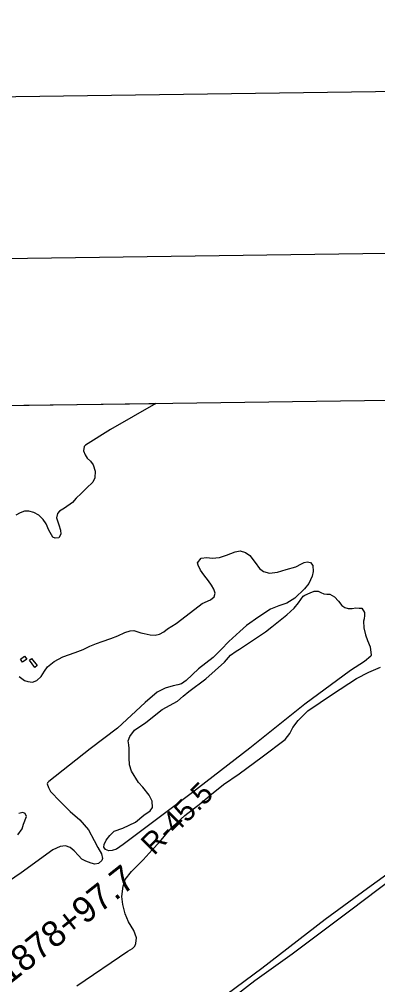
# Model space of a CAD drawing. Extents: x 3767014 to 3805179, y 361544 to 387384.
# Drawn here: x 3782648 to 3784035, y 383067 to 386801 of the extents above; entities that cross this region are included whole.
import ezdxf

# ---------------------------------------------------------------- set-up
doc = ezdxf.new("R2010")
doc.units = 0
for name, color, linetype in [('G-ANNO-NPLT', 7, 'Continuous'), ('V-ANNO-SYMB', 7, 'Continuous'), ('V-BLDG-OTLN', 7, 'Continuous'), ('V-GRID-FRAM', 7, 'Continuous'), ('V-RIVR-EDGE', 7, 'Continuous'), ('V-RIVR-RANG-IDEN', 7, 'Continuous'), ('V-SITE-VEGE', 7, 'Continuous'), ('V-SURV-IDEN', 7, 'Continuous')]:
    doc.layers.add(name, color=color, linetype=linetype)

msp = doc.modelspace()

# ---------------------------------------------------------------- linework, layer by layer
at = {"layer": 'G-ANNO-NPLT'}
msp.add_lwpolyline([(3767932.576, 362127.078), (3804595.706, 362636.374), (3804260.034, 386800.71), (3767596.904, 386291.414)], close=True, dxfattribs=at)
at = {"layer": 'V-ANNO-SYMB'}
msp.add_lwpolyline([(3770673.762, 362790.263), (3803753.771, 363249.785), (3803435.463, 386164.149), (3770355.454, 385704.627), (3770673.762, 362790.263)], dxfattribs=at)
at = {"layer": 'V-BLDG-OTLN'}
for points in [[(3782676.819, 384325.264), (3782660.448, 384314.174), (3782652.557, 384325.823), (3782668.931, 384336.911)], [(3782695.995, 384328.148), (3782717.45, 384300.881), (3782708.613, 384293.93), (3782687.16, 384321.197)]]:
    msp.add_lwpolyline(points, close=True, dxfattribs=at)
at = {"layer": 'V-GRID-FRAM'}
msp.add_lwpolyline([(3771006.872, 385146.094), (3802799.803, 385587.734), (3803060.286, 367407.215), (3771251.489, 366965.353), (3771006.872, 385146.094)], dxfattribs=at)
at = {"layer": 'V-RIVR-EDGE'}
msp.add_spline([(3780209.94, 385273.935), (3780227.975, 385251.376), (3780261.329, 385208.339), (3780305.066, 385158.945), (3780387.618, 385080.97), (3780424.143, 385040.637), (3780454.795, 385002.128), (3780469.642, 384972.249), (3780472.746, 384947.372), (3780491.683, 384925.622), (3780530.021, 384887.094), (3780578.729, 384836.331), (3780616.633, 384805.039), (3780653.211, 384786.41), (3780675.78, 384770.528), (3780707.807, 384739.702), (3780764.594, 384664.956), (3780791.65, 384635.046), (3780850.296, 384580.642), (3780904.447, 384537.101), (3780956.335, 384492.209), (3780997.839, 384454.125), (3781041.142, 384411.967), (3781079.011, 384366.658), (3781106.956, 384330.416), (3781126.801, 384310.472), (3781162.008, 384285.516), (3781190.373, 384236.613), (3781219.181, 384184.091), (3781251.178, 384141.057), (3781279.144, 384113.406), (3781303.072, 384098.878), (3781311.184, 384088.006), (3781322.914, 384077.125), (3781336.016, 384073.023), (3781357.237, 384060.762), (3781372.58, 384048.516), (3781410.943, 384019.935), (3781466.896, 383973.677), (3781512.46, 383931.513), (3781551.254, 383894.34), (3781666.715, 383776.493), (3781728.037, 383707.162), (3781771.309, 383652.343), (3781825.388, 383579.412), (3781861.433, 383527.777), (3781899.318, 383488.797), (3781925.014, 383457.535), (3781965.111, 383399.107), (3781990.337, 383360.611), (3782030.904, 383308.965), (3782072.388, 383262.742), (3782116.589, 383217.869), (3782154.469, 383177.081), (3782195.492, 383127.242), (3782234.716, 383081.025), (3782268.972, 383037.533), (3782332.105, 382969.101), (3782383.96, 382911.096), (3782421.846, 382872.569), (3782502.571, 382786.911), (3782550.833, 382738.863), (3782580.126, 382699.453), (3782616.195, 382657.313), (3782640.103, 382634.646), (3782690.163, 382582.072), (3782731.194, 382535.398), (3782768.156, 382489.186)], degree=3, dxfattribs=at)
at = {"layer": 'V-SITE-VEGE'}
for p, q in [((3782280.572, 385302.699), (3783177.161, 385315.153)), ((3783177.161, 385315.153), (3783001.763, 385213.488)), ((3783001.763, 385213.488), (3782904.356, 385153.236)), ((3782898.923, 385147.723), (3782896.992, 385131.285)), ((3782904.356, 385153.236), (3782898.923, 385147.723)), ((3782896.992, 385131.285), (3782902.577, 385116.271)), ((3782902.577, 385116.271), (3782910.883, 385103.332)), ((3782910.883, 385103.332), (3782923.29, 385091.108)), ((3782923.29, 385091.108), (3782934.339, 385077.503)), ((3782934.339, 385077.503), (3782942.048, 385052.925)), ((3782942.048, 385052.925), (3782940.87, 385026.913)), ((3782932.781, 385010.431), (3782909.003, 384986.991)), ((3782940.87, 385026.913), (3782932.781, 385010.431)), ((3782887.256, 384966.987), (3782868.232, 384948.37)), ((3782909.003, 384986.991), (3782887.256, 384966.987)), ((3782853.984, 384931.843), (3782822.67, 384909.714)), ((3782868.232, 384948.37), (3782853.984, 384931.843)), ((3782651.052, 384891.342), (3782635.374, 384883.014)), ((3782668.797, 384897.631), (3782651.052, 384891.342)), ((3782685.218, 384897.752), (3782668.797, 384897.631)), ((3782704.418, 384892.421), (3782685.218, 384897.752)), ((3782723.651, 384882.298), (3782704.418, 384892.421)), ((3782740.885, 384865.318), (3782723.651, 384882.298)), ((3782796.136, 384888.991), (3782792.841, 384871.859)), ((3782804.277, 384898.63), (3782796.136, 384888.991)), ((3782822.67, 384909.714), (3782804.277, 384898.63)), ((3782751.948, 384849.661), (3782740.885, 384865.318)), ((3782762.393, 384825.103), (3782751.948, 384849.661)), ((3782792.841, 384871.859), (3782801.25, 384845.233)), ((3782801.25, 384845.233), (3782808.248, 384824.073)), ((3782778.333, 384797.85), (3782762.393, 384825.103)), ((3782809.038, 384809.708), (3782801.623, 384794.6)), ((3782808.248, 384824.073), (3782809.038, 384809.708)), ((3782787.264, 384793.126), (3782778.333, 384797.85)), ((3782801.623, 384794.6), (3782787.264, 384793.126))]:
    msp.add_line(p, q, dxfattribs=at)
for points in [[(3782648.188, 384259.042), (3782668.148, 384243.455), (3782681.184, 384238.761), (3782699.677, 384236.16), (3782716.049, 384243.123), (3782732.363, 384258.297), (3782745.21, 384278.92), (3782757.406, 384295.433), (3782783.254, 384316.153), (3782816.653, 384334.189), (3782865.113, 384350.971), (3782895.132, 384362.825), (3782921.721, 384376.022), (3782947.653, 384385.793), (3782969.489, 384394.165), (3783002.251, 384405.355), (3783030.224, 384416.511), (3783056.14, 384428.334), (3783077.986, 384435.338), (3783090.98, 384436.116), (3783118.411, 384428.111), (3783132.121, 384424.789), (3783155.425, 384419.487), (3783173.906, 384418.94), (3783190.986, 384422.487), (3783208.026, 384431.508), (3783221.63, 384442.557), (3783255.687, 384464.02), (3783293.792, 384493.04), (3783356.395, 384540.718), (3783387.768, 384554.634), (3783402.735, 384566.377), (3783406.735, 384580.779), (3783401.146, 384596.475), (3783392.819, 384612.152), (3783381.063, 384628.487), (3783363.102, 384651.621), (3783349.966, 384670.002), (3783340.24, 384689.773), (3783338.123, 384698.651), (3783351.674, 384716.543), (3783374.235, 384719.447), (3783394.789, 384716.176), (3783422.822, 384719.121), (3783450.81, 384728.223), (3783484.241, 384741.471), (3783502.696, 384744.342), (3783523.952, 384738.342), (3783540.459, 384726.832), (3783561.191, 384699.614), (3783577.788, 384675.788), (3783593.607, 384664.954), (3783616.237, 384658.277), (3783647.682, 384662.617), (3783681.138, 384672.443), (3783718.012, 384682.978), (3783740.512, 384694.093), (3783751.421, 384699.649), (3783762.348, 384702.467), (3783775.373, 384699.141), (3783784.353, 384687.574), (3783785.209, 384664.315), (3783781.234, 384646.493), (3783769.126, 384618.349), (3783752.167, 384598.379), (3783714.805, 384561.153), (3783684.157, 384541.766), (3783652.751, 384531.957), (3783620.683, 384519.402), (3783575.06, 384488.957)], [(3783575.06, 384488.957), (3783528.089, 384455.767), (3783501.572, 384432.989), (3783459.436, 384393.674), (3783429.552, 384363.345), (3783398.303, 384332.322), (3783341.834, 384288.111), (3783294.265, 384243.283), (3783275.886, 384230.149), (3783262.228, 384226.624), (3783243.784, 384222.383), (3783212.373, 384213.255), (3783181.692, 384197.975)], [(3782870.515, 383061.828), (3783068.651, 383196.04), (3783087.044, 383207.122), (3783095.195, 383215.396), (3783099.91, 383225.693), (3783102.484, 383247.611), (3783092.008, 383276.272), (3783071.234, 383309.649), (3783058.001, 383341.028), (3783049.523, 383377.233), (3783044.511, 383407.304), (3783050.377, 383447.035), (3783058.397, 383473.098), (3783082.117, 383504.065), (3783128.313, 383549.568), (3783162.92, 383588.828), (3783190.765, 383617.772), (3783215.863, 383647.38), (3783242.321, 383678.369), (3783289.227, 383720.453), (3783351.14, 383768.812), (3783391.94, 383803.327), (3783438.88, 383840.626), (3783499.476, 383882.128), (3783587.948, 383947.787), (3783677.089, 384015.504), (3783694.712, 384038.217), (3783707.541, 384061.576), (3783727.867, 384089.095), (3783765.233, 384125.64), (3783859.867, 384190.659), (3783953.856, 384250.885), (3784000.886, 384275.866), (3784046.594, 384294.677)], [(3783181.692, 384197.975), (3783135.459, 384157.945), (3783028.754, 384059.307), (3782922.602, 383978.46), (3782762.045, 383852.055), (3782757.976, 383847.234), (3782756.634, 383843.12), (3782760.843, 383829.466), (3782769.166, 383814.473), (3782806.405, 383775.059), (3782845.695, 383736.343), (3782882.887, 383703.772), (3782916.698, 383665.702), (3782937.526, 383624.799), (3782952.783, 383597.54), (3782966.65, 383573.009), (3782970.892, 383554.565), (3782968.215, 383546.334), (3782954.606, 383535.969), (3782940.942, 383533.133), (3782926.546, 383536.446), (3782905.276, 383544.501), (3782890.85, 383551.921), (3782877.059, 383566.189), (3782860.507, 383583.86), (3782845.358, 383596.75), (3782826.831, 383603.455), (3782806.321, 383601.251), (3782777.673, 383588.724), (3782655.16, 383499.547), (3782531.239, 383415.835)], [(3782643.128, 383646.578), (3782659.377, 383669.964), (3782664.72, 383687.794), (3782676.14, 383716.617), (3782671.261, 383728.899), (3782661.654, 383732.249), (3782646.626, 383728.717)], [(3784234.336, 383611.784), (3783996.114, 383438.273), (3783832.082, 383319.366), (3783587.141, 383129.384), (3783318.999, 382931.019)], [(3783371.64, 382937.564), (3783560.116, 383082.65), (3783704.422, 383185.675), (3783931.031, 383356.364), (3784089.579, 383476.598), (3784308.035, 383639.016)]]:
    msp.add_lwpolyline(points, dxfattribs=at)
msp.add_lwpolyline([(3783753.721, 384573.074), (3783774.183, 384582.118), (3783789.191, 384588.389), (3783805.607, 384589.194), (3783815.911, 384583.798), (3783826.898, 384578.403), (3783838.541, 384577.121), (3783850.178, 384576.521), (3783868.729, 384566.396), (3783883.218, 384550.079), (3783896.342, 384533.753), (3783908.718, 384525.632), (3783921.749, 384521.624), (3783936.802, 384521.735), (3783951.151, 384524.578), (3783964.162, 384523.306), (3783974.43, 384522.696), (3783984.82, 384505.666), (3783984.906, 384494.034), (3783983.628, 384481.709), (3783980.961, 384472.108), (3783981.828, 384447.479), (3783988.193, 384419.472), (3783996.561, 384398.32), (3784005.642, 384373.071), (3784010.67, 384340.946), (3784008.646, 384336.825), (3783984.85, 384316.122), (3783930.363, 384281.505), (3783753.404, 384152.241), (3783540.484, 383981.651), (3783313.227, 383806.17), (3783050.555, 383608.528), (3783024.685, 383590.544), (3783008.296, 383585.633), (3782995.308, 383584.171), (3782982.266, 383589.549), (3782975.352, 383599.076), (3782976.645, 383609.351), (3782984.74, 383625.149), (3782998.29, 383643.725), (3783015.958, 383660.275), (3783049.4, 383672.157), (3783098.501, 383695.101), (3783129.778, 383722.018), (3783154.972, 383738.627), (3783163.772, 383751.691), (3783162.222, 383776.314), (3783151.103, 383799.5), (3783126.927, 383830.113), (3783109.683, 383849.145), (3783081.992, 383892.051), (3783074.283, 383916.629), (3783073.398, 383943.992), (3783073.988, 383956.999), (3783073.814, 383980.262), (3783072.348, 383993.937), (3783070.177, 384009.659), (3783075.524, 384026.805), (3783094.507, 384050.898), (3783138.074, 384081.327), (3783201.351, 384130.377), (3783259.959, 384162.97), (3783283.077, 384182.984), (3783304.847, 384200.252), (3783370.176, 384249.316), (3783442.921, 384313.492), (3783465.297, 384341.028), (3783487.084, 384356.242), (3783500.711, 384363.871), (3783600.801, 384431.668), (3783625.977, 384451.013), (3783664.066, 384482.088), (3783683.799, 384497.286), (3783698.077, 384509.709), (3783711.662, 384523.494), (3783728.617, 384544.148), (3783746.91, 384568.919)], close=True, dxfattribs=at)

# ---------------------------------------------------------------- texts
at = {"layer": 'V-RIVR-RANG-IDEN'}
msp.add_text('R-45.5', height=83, rotation=45.063057, dxfattribs=at).set_placement((3783169.841, 383563.308))
at = {"layer": 'V-SURV-IDEN'}
msp.add_text('1878+97.7', height=100, rotation=38.298333, dxfattribs=at).set_placement((3782607.573, 383063.849))

doc.saveas('drawing.dxf')
